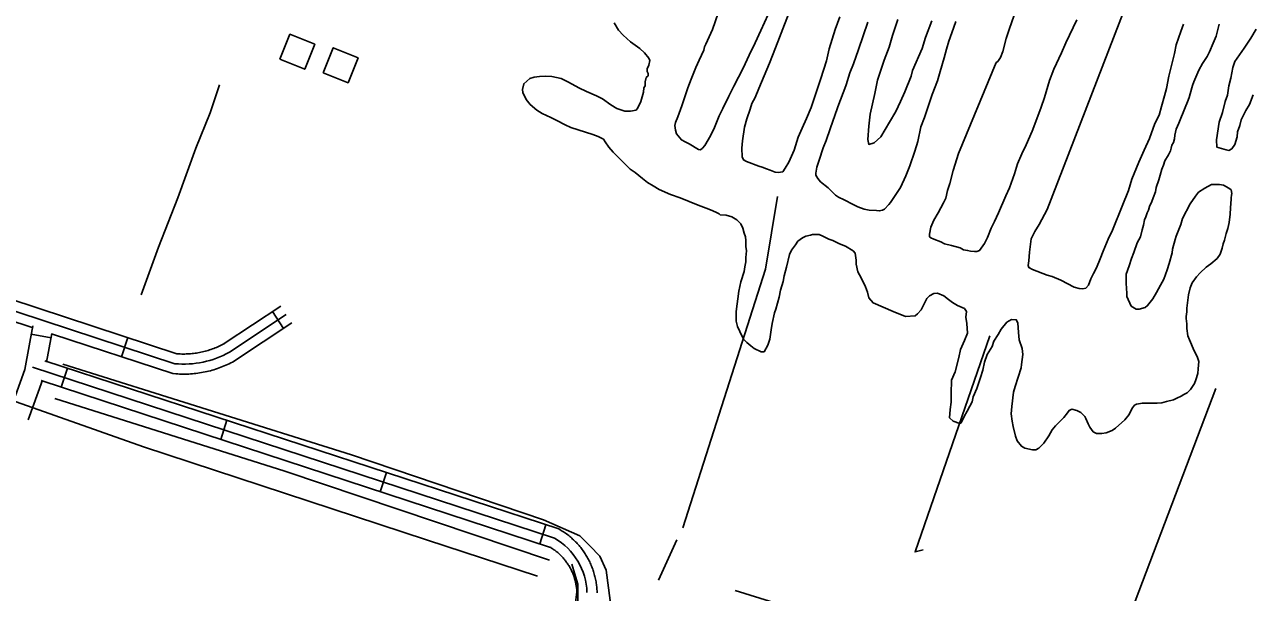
# Model space of a CAD drawing. Extents: x 3355677 to 3393573, y 612928 to 638357.
# Drawn here: x 3371712 to 3373539, y 628236 to 629081 of the extents above; entities that cross this region are included whole.
import ezdxf

# ---------------------------------------------------------------- set-up
doc = ezdxf.new("R2010")
doc.units = 0
for name, color, linetype in [('V-BLDG-OTLN', 7, 'Continuous'), ('V-ROAD-CNTR', 7, 'Continuous'), ('V-SITE-VEGE', 7, 'Continuous'), ('V-TOPO-SHOR', 7, 'Continuous')]:
    doc.layers.add(name, color=color, linetype=linetype)

msp = doc.modelspace()

# ---------------------------------------------------------------- linework, layer by layer
at = {"layer": 'V-BLDG-OTLN'}
for points in [[(3372091.8, 629029.7), (3372128.9, 629014.7), (3372143.9, 629051.8), (3372106.9, 629066.8)], [(3372156.3, 629009.5), (3372193.4, 628994.4), (3372208.4, 629031.5), (3372171.4, 629046.5)]]:
    msp.add_lwpolyline(points, close=True, dxfattribs=at)
at = {"layer": 'V-ROAD-CNTR'}
for p, q in [((3372080.8, 628653.9), (3372097.4, 628628.9)), ((3371721.6, 628620.4), (3371751.1, 628615)), ((3371865.2, 628615.2), (3371855.9, 628586.7)), ((3371775.6, 628569.8), (3371766.2, 628541.3)), ((3372013.1, 628492), (3372003.8, 628463.5)), ((3372250.7, 628414.2), (3372241.4, 628385.7)), ((3372488.3, 628336.5), (3372479, 628308))]:
    msp.add_line(p, q, dxfattribs=at)
for points in [[(3369918, 629255.6), (3370498.4, 629065.9), (3371269.4, 628794.9), (3371935.5, 628576.3)], [(3371274.3, 628809.1), (3371938.6, 628591.1), (3371939.1, 628591.1), (3371941.3, 628590.9), (3371943.5, 628590.8), (3371945.8, 628590.7), (3371947.9, 628590.7), (3371950.2, 628590.7), (3371952.4, 628590.8), (3371954.5, 628590.9), (3371956.8, 628591), (3371959, 628591.2), (3371961.2, 628591.4), (3371963.4, 628591.6), (3371965.6, 628591.9), (3371967.7, 628592.2), (3371969.9, 628592.6), (3371972.1, 628592.9), (3371974.3, 628593.4), (3371976.4, 628593.8), (3371978.6, 628594.4), (3371980.7, 628594.9), (3371982.9, 628595.5), (3371985, 628596.1), (3371987.1, 628596.8), (3371989.2, 628597.5), (3371991.3, 628598.2), (3371993.3, 628599), (3371995.4, 628599.8), (3371997.4, 628600.6), (3371999.4, 628601.5), (3372001.5, 628602.4), (3372003.5, 628603.3), (3372005.5, 628604.3), (3372007.4, 628605.3), (3372009.6, 628606.5), (3372009.1, 628606.2), (3372093.2, 628662.1)], [(3371598.6, 628671.1), (3371724.6, 628629.7)], [(3372016.8, 628593.3), (3372101.5, 628649.6)], [(3371698, 628529), (3371712, 628567.6), (3371723.8, 628632.6)], [(3371753.1, 628620.4), (3371932.5, 628561.5), (3371936.9, 628561.1), (3371939.7, 628561), (3371942.3, 628560.8), (3371945.1, 628560.7), (3371947.9, 628560.7), (3371950.5, 628560.7), (3371953.3, 628560.8), (3371956.1, 628560.9), (3371958.8, 628561.1), (3371961.5, 628561.3), (3371964.2, 628561.5), (3371966.9, 628561.8), (3371969.7, 628562.2), (3371972.4, 628562.6), (3371975, 628563), (3371977.7, 628563.5), (3371980.4, 628564), (3371983.1, 628564.6), (3371985.7, 628565.2), (3371988.4, 628565.9), (3371991, 628566.6), (3371993.7, 628567.4), (3371996.2, 628568.2), (3371998.8, 628569), (3372001.4, 628570), (3372004, 628570.9), (3372006.5, 628571.9), (3372009.1, 628572.9), (3372011.6, 628574), (3372014.1, 628575.1), (3372016.5, 628576.3), (3372019, 628577.5), (3372021.4, 628578.8), (3372023.6, 628580), (3372024.4, 628580.4), (3372109.8, 628637.1)], [(3371744.4, 628578.4), (3371752.2, 628621.2)], [(3371741.8, 628580.8), (3372507.3, 628330.3), (3372509.3, 628329.2), (3372510.9, 628328.2), (3372512.6, 628327.1), (3372514.2, 628326.1), (3372515.9, 628325), (3372517.4, 628323.9), (3372519, 628322.8), (3372520.6, 628321.6), (3372522.1, 628320.4), (3372523.6, 628319.2), (3372525.1, 628317.9), (3372526.6, 628316.7), (3372528, 628315.3), (3372529.5, 628314), (3372530.8, 628312.7), (3372532.3, 628311.3), (3372533.6, 628309.9), (3372534.9, 628308.5), (3372536.2, 628307.1), (3372537.5, 628305.6), (3372538.8, 628304.1), (3372540, 628302.6), (3372541.2, 628301.1), (3372542.4, 628299.5), (3372543.5, 628297.9), (3372544.6, 628296.4), (3372545.7, 628294.8), (3372546.8, 628293.1), (3372547.8, 628291.5), (3372548.8, 628289.9), (3372549.8, 628288.2), (3372550.8, 628286.4), (3372551.7, 628284.7), (3372552.6, 628283), (3372553.4, 628281.3), (3372554.3, 628279.5), (3372555, 628277.7), (3372555.8, 628275.9), (3372556.6, 628274.1), (3372557.2, 628272.3), (3372557.9, 628270.5), (3372558.6, 628268.7), (3372559.2, 628266.8), (3372559.7, 628264.9), (3372560.3, 628263.1), (3372560.8, 628261.2), (3372561.3, 628259.3), (3372561.7, 628257.4), (3372562.1, 628255.5), (3372562.5, 628253.6), (3372562.8, 628251.7), (3372563.2, 628249.8), (3372563.4, 628247.8), (3372563.7, 628246), (3372563.9, 628244), (3372564.1, 628242), (3372564.2, 628240.2), (3372564.3, 628238.2), (3372564.4, 628235.1)], [(3371723.4, 628571.1), (3372501.2, 628316.5)], [(3371716.8, 628492.6), (3371738.2, 628551.9)], [(3371736.2, 628551.1), (3372495.1, 628302.7), (3372494.1, 628303.3), (3372495.3, 628302.6), (3372496.6, 628301.8), (3372497.7, 628301), (3372498.9, 628300.2), (3372500.1, 628299.4), (3372501.3, 628298.6), (3372502.4, 628297.8), (3372503.5, 628296.9), (3372504.6, 628296), (3372505.7, 628295.1), (3372506.8, 628294.1), (3372507.8, 628293.2), (3372508.9, 628292.2), (3372509.9, 628291.2), (3372510.9, 628290.2), (3372511.9, 628289.2), (3372512.9, 628288.2), (3372513.8, 628287.1), (3372514.8, 628286), (3372515.7, 628285), (3372516.6, 628283.9), (3372517.5, 628282.7), (3372518.3, 628281.6), (3372519.1, 628280.5), (3372520, 628279.3), (3372520.8, 628278.1), (3372521.5, 628277), (3372522.3, 628275.7), (3372523.1, 628274.5), (3372523.8, 628273.3), (3372524.4, 628272.1), (3372525.1, 628270.8), (3372525.8, 628269.5), (3372526.4, 628268.3), (3372527, 628267), (3372527.6, 628265.7), (3372528.1, 628264.4), (3372528.7, 628263.1), (3372529.2, 628261.7), (3372529.7, 628260.4), (3372530.1, 628259.1), (3372530.6, 628257.7), (3372531, 628256.4), (3372531.4, 628254.9), (3372531.8, 628253.6), (3372532.1, 628252.3), (3372532.4, 628250.9), (3372532.8, 628249.4), (3372533, 628248), (3372533.3, 628246.6), (3372533.5, 628245.3), (3372533.7, 628243.9), (3372533.9, 628242.4), (3372534, 628241), (3372534.2, 628239.6), (3372534.3, 628238.2), (3372534.3, 628236.8), (3372534.4, 628236.5), (3372532, 628217.1)]]:
    msp.add_lwpolyline(points, dxfattribs=at)
for centre, radius, start, end in [((3371948.4, 628717.3), 141.6, 264.7828, 298.8623), ((3372453, 628233), 96.4, 1.678, 59.9996)]:
    msp.add_arc(centre, radius, start, end, dxfattribs=at)
at = {"layer": 'V-SITE-VEGE'}
for points in [[(3373375.8, 629171.2), (3373234.7, 628805.8), (3373222.7, 628783.6), (3373216.4, 628773.1), (3373211.1, 628762), (3373208.5, 628742.5), (3373207.5, 628729.3), (3373206.4, 628722.4), (3373207.5, 628719.3), (3373212.8, 628716.6), (3373235, 628708.2), (3373242.4, 628706.1), (3373255, 628700.4), (3373275.1, 628690.4), (3373282.5, 628688.3), (3373287.8, 628687.8), (3373292.5, 628688.9), (3373296.2, 628693.1), (3373299.9, 628702.6), (3373304.1, 628710.5), (3373308.3, 628719), (3373314, 628732.2), (3373318.2, 628743.8), (3373325.6, 628761.7), (3373332.4, 628774.9), (3373346.6, 628810.8), (3373356, 628834.1), (3373361.2, 628851), (3373371.2, 628876.3), (3373379.1, 628894.3), (3373387.5, 628911.7), (3373395.3, 628933.9), (3373401.6, 628946.5), (3373405.3, 628959.2), (3373409.5, 628975), (3373412.6, 628986.1), (3373416.3, 629004.1), (3373424.6, 629037.8), (3373427.2, 629051), (3373434, 629070.6), (3373437.7, 629081.7)], [(3372765.5, 629158.7), (3372736.1, 629073.7), (3372726.2, 629052), (3372724.6, 629047.8), (3372723.6, 629043.1), (3372716.7, 629028.3), (3372711.5, 629017.2), (3372704.7, 628999.8), (3372699.4, 628987.1), (3372694.2, 628970.7), (3372690.5, 628960.2), (3372686.9, 628949.1), (3372684.8, 628943.8), (3372681.1, 628935.4)], [(3372681.1, 628935.4), (3372680, 628931.1), (3372681.1, 628923.8), (3372682.7, 628918.5), (3372690.1, 628909.5), (3372695.4, 628906.4), (3372701.7, 628903.8), (3372715.5, 628895.3), (3372718.6, 628894.8), (3372721.3, 628896.9), (3372724.9, 628901.2), (3372733.4, 628915.4), (3372739.1, 628928.1), (3372746.5, 628945.5), (3372751.7, 628956.1), (3372760.6, 628974.6), (3372768, 628989.4), (3372782.2, 629016.3), (3372791.1, 629035.8), (3372800, 629053.8), (3372808.4, 629072.3), (3372819.4, 629096)], [(3372852.1, 629103), (3372835.9, 629061.8), (3372830.1, 629046.5), (3372821.2, 629023.8), (3372805.5, 628985.8), (3372799.7, 628972.6), (3372795, 628963.6), (3372792.3, 628955.1), (3372787.6, 628940.9), (3372784, 628928.2), (3372780.8, 628908.2), (3372779.8, 628897.1), (3372780.4, 628884.4), (3372782.5, 628879.7), (3372787.2, 628877.1), (3372805.2, 628870.2), (3372810.5, 628868.7), (3372816.8, 628866.6), (3372822.1, 628864.5), (3372829.5, 628861.3), (3372834.2, 628860.8), (3372841.1, 628861.9), (3372844.8, 628867.2), (3372850, 628876.1), (3372857.9, 628894.1), (3372863.7, 628913.6), (3372870, 628926.8), (3372876.2, 628941.1), (3372883.1, 628957.5), (3372897.7, 629000.7), (3372906.1, 629027.1), (3372910.3, 629045.1), (3372919.2, 629073.6), (3372926, 629092.6)], [(3373063.2, 629086.6), (3373053.7, 629061.8), (3373048.5, 629045.4), (3373034.3, 629012.7), (3373032.2, 629004.2), (3373022.8, 628981), (3373016.5, 628966.7), (3373009.2, 628951.9), (3373000.2, 628935.6), (3372987.1, 628913.9), (3372977.1, 628904.9), (3372969.2, 628902.8), (3372967.6, 628910.2), (3372969.1, 628929.7), (3372971.2, 628947.6), (3372978, 628978.3), (3372982.1, 628998.3), (3372992.1, 629027.9), (3372999.4, 629047.4), (3373004.7, 629064.8), (3373012.5, 629088.6)], [(3373185.5, 629095.3), (3373178.2, 629073.7), (3373174, 629060.5), (3373168.8, 629040.9), (3373165.1, 629032), (3373161.4, 629026.2), (3373158.8, 629024.6), (3373102.7, 628889.4), (3373094.8, 628864.1), (3373090.1, 628844.5), (3373086.4, 628834), (3373083.8, 628822.9), (3373080.2, 628816), (3373072.3, 628800.7), (3373066, 628790.1), (3373061.8, 628779.6), (3373059.7, 628769), (3373059.7, 628765.3), (3373061.8, 628763.8), (3373066, 628761.7), (3373076.6, 628757.5), (3373081.9, 628754.8), (3373092.4, 628752.2), (3373105.1, 628748.6), (3373110.4, 628745.9), (3373116.2, 628744.9), (3373120.9, 628743.8), (3373126.7, 628743.3), (3373129.9, 628743.3), (3373134.1, 628744.9), (3373141.5, 628755), (3373146.2, 628764), (3373151.5, 628778.2), (3373156.2, 628788.2), (3373162.5, 628800.9), (3373173.5, 628826.3), (3373178.7, 628837.9)], [(3373178.7, 628837.9), (3373186.1, 628859), (3373190.8, 628873.8), (3373197.1, 628888.6), (3373203.4, 628902.3), (3373212.3, 628922.4), (3373218.1, 628936.6), (3373225.9, 628958.3), (3373230.7, 628972.5), (3373238.5, 628997.8), (3373244.8, 629014.7), (3373256.3, 629039), (3373262.6, 629053.8), (3373278.9, 629088.1)], [(3372563.4, 628975.2), (3372572.3, 628970.4), (3372585, 628961.5), (3372594, 628956.3), (3372605.6, 628952.1), (3372614.1, 628952.1), (3372622.5, 628953.7), (3372625.1, 628957.4), (3372629.8, 628966.4), (3372633.5, 628980.6), (3372634, 628986.9), (3372636.1, 628990.1), (3372636.1, 628995.9), (3372637.7, 629002.2), (3372640.3, 629004.9), (3372640.3, 629008.1), (3372639.2, 629011.2), (3372639.2, 629015.4), (3372641.3, 629020.7), (3372642.9, 629027.6), (3372641.3, 629031.3), (3372635, 629039.2), (3372628.1, 629045.5), (3372614.3, 629055.5), (3372603.2, 629065.5), (3372596.4, 629072.8), (3372590, 629083.9)], [(3372946.2, 629022.5), (3372941, 629009.3), (3372935.2, 628991.3), (3372933.6, 628986.1), (3372924.7, 628962.8), (3372922.6, 628957), (3372911.6, 628925.9), (3372905.9, 628908.5), (3372901.1, 628897.4), (3372895.4, 628879.4), (3372891.7, 628868.9), (3372890.2, 628859.9), (3372890.2, 628856.7), (3372893.3, 628852), (3372897, 628847.2), (3372908.7, 628838.3), (3372919.8, 628827.2), (3372924, 628824.1), (3372932.4, 628820.4), (3372945.7, 628813.1), (3372953, 628809.9), (3372962.5, 628806.2), (3372969.9, 628804.7), (3372980.5, 628804.2), (3372984.7, 628803.7), (3372989.5, 628804.7), (3372992.6, 628806.3), (3372998.9, 628813.2), (3373001.6, 628816.4), (3373009.4, 628828), (3373016.3, 628838.6), (3373024.1, 628856), (3373030.4, 628870.8), (3373037.8, 628892.9), (3373042, 628907.2), (3373046.7, 628928.8), (3373051.9, 628942.6), (3373061.3, 628969.5), (3373063.4, 628976.9), (3373071.3, 628997.5), (3373075.5, 629011.2), (3373081.2, 629031.8), (3373084.9, 629044.4), (3373088.6, 629056.6), (3373092.8, 629068.7), (3373099, 629085.6)], [(3372967.7, 629084.8), (3372953.6, 629044.1), (3372946.2, 629022.5)], [(3373491, 629081.8), (3373486.8, 629063.8), (3373482.1, 629053.3), (3373476.8, 629040.6), (3373473.2, 629033.7), (3373466.3, 629023.2), (3373460.6, 629013.1), (3373453.2, 628995.7), (3373451.1, 628990.4), (3373448, 628977.8), (3373446.4, 628972.5), (3373443.8, 628966.2), (3373440.6, 628957.7), (3373431.2, 628934.5), (3373427, 628925.5), (3373424.9, 628916.5)], [(3373514.6, 628902.5), (3373509.9, 628896.1), (3373505.7, 628893.5), (3373501.4, 628894.5), (3373487.7, 628898.7), (3373487.2, 628909.3), (3373491.3, 628935.7), (3373496, 628950.4), (3373500.2, 628966.8), (3373503.4, 628975.8), (3373505.4, 628990), (3373508.6, 629001.1), (3373511.2, 629017), (3373514.3, 629025.9), (3373521.2, 629036), (3373528.5, 629046), (3373538, 629060.8), (3373546.4, 629074.5)], [(3372969.2, 628674.4), (3372967.1, 628682.8), (3372964.4, 628690.7), (3372958, 628703.9), (3372952.7, 628712.9), (3372950.1, 628724.5), (3372950.1, 628730.3), (3372949, 628740.8), (3372945.8, 628744.5), (3372934.7, 628751.3), (3372925.7, 628754.5), (3372915.7, 628759.7), (3372909.4, 628761.8), (3372900.9, 628766), (3372895.1, 628768.6), (3372885.1, 628768.6), (3372882.5, 628767.6), (3372875.6, 628766), (3372870.3, 628763.8), (3372863.5, 628758.5), (3372859.8, 628753.3), (3372854, 628745.3), (3372850.9, 628739), (3372846.7, 628720), (3372843, 628707.3), (3372841.5, 628698.9), (3372837.8, 628685.7), (3372835.7, 628675.1), (3372830.5, 628657.7), (3372828.9, 628651.9), (3372825.3, 628636.1), (3372823.7, 628626.6), (3372821.6, 628612.9), (3372819, 628603.9), (3372813.2, 628593.8), (3372809, 628593.8), (3372798.4, 628599.1), (3372793.2, 628602.8), (3372787.4, 628608), (3372782.6, 628612.8), (3372777.3, 628624.4), (3372773.6, 628631.7), (3372771.5, 628639.6), (3372771.4, 628653.9), (3372775.6, 628684.5), (3372778.7, 628698.2), (3372783.4, 628713.5), (3372784.5, 628720.4), (3372786, 628727.8), (3372786, 628734.6), (3372787, 628744.1), (3372786, 628751), (3372785.9, 628759.9), (3372785.4, 628765.2), (3372783.3, 628770.5), (3372781.7, 628777.9), (3372778.5, 628784.7), (3372772.7, 628790.5), (3372765.3, 628794.7), (3372756.8, 628797.3), (3372747.9, 628797.8), (3372746.3, 628799.4), (3372742.1, 628801.5), (3372736.8, 628803.6), (3372731, 628806.2), (3372715.1, 628812.5), (3372688.2, 628823), (3372673.9, 628828.3), (3372657.1, 628835.6), (3372648.1, 628840.9), (3372639.6, 628846.1), (3372632.2, 628851.9), (3372621.1, 628860.8), (3372613.7, 628866.1), (3372588.3, 628891.4), (3372582, 628898.7), (3372576.7, 628906.6), (3372574.1, 628910.3), (3372566.1, 628914.5), (3372558.2, 628917.7), (3372525.5, 628928.1), (3372517, 628931.8), (3372504.4, 628938.1), (3372495.4, 628942.8), (3372482.7, 628948.6), (3372474.8, 628953.9), (3372464.7, 628962.3), (3372458.9, 628969.7), (3372453.6, 628980.2), (3372453.1, 628984.4), (3372455.2, 628992.9), (3372464.1, 629000.8), (3372470.5, 629002.9), (3372478.4, 629004), (3372487.3, 629004.5), (3372496.8, 629004), (3372511.1, 629000.9), (3372521.6, 628995.6), (3372537, 628986.7), (3372548.6, 628981.5), (3372563.4, 628975.2)], [(3373541.9, 628976.4), (3373536.1, 628962.1), (3373530.9, 628953.2), (3373524, 628939.4), (3373521.9, 628931), (3373518.3, 628921.5), (3373517.8, 628914.1), (3373514.6, 628902.5)], [(3373424.9, 628916.5), (3373424.4, 628911.2), (3373422.8, 628905.4), (3373420.7, 628901.7), (3373419.7, 628897), (3373418.6, 628893.3), (3373415.5, 628887), (3373410.2, 628878.5), (3373408.1, 628871.6), (3373405.5, 628865.8), (3373403.4, 628856.9), (3373401.3, 628850), (3373397.1, 628838.4), (3373396.1, 628832.1), (3373392.9, 628823.1), (3373390.9, 628817.8), (3373387.2, 628810.4), (3373385.6, 628804.6), (3373384, 628800.9), (3373381.9, 628795.1), (3373379.8, 628790.3), (3373378.3, 628782.4), (3373376.2, 628775.6), (3373374.1, 628765), (3373368.8, 628756), (3373364.1, 628741.8), (3373360.5, 628732.8), (3373356.8, 628722.2), (3373352.6, 628709.6), (3373352.6, 628696.9), (3373353.2, 628687.9), (3373353.7, 628681.6), (3373353.7, 628676.3), (3373360.1, 628662.1), (3373367.5, 628657.4), (3373371.7, 628657.4), (3373380.7, 628660.1), (3373384.4, 628662.7), (3373392.2, 628672.7), (3373397.5, 628682.2), (3373403.8, 628693.3), (3373408.5, 628702.3), (3373413.8, 628716), (3373416.4, 628725.5), (3373421.1, 628741.4), (3373421.6, 628746.7), (3373425.3, 628761.4), (3373426.8, 628766.2), (3373434.2, 628783.6), (3373436.3, 628792.6), (3373447.8, 628814.2), (3373455.7, 628825.9), (3373460.4, 628831.7), (3373469.9, 628837.5), (3373479.4, 628842.8), (3373491.5, 628842.8), (3373497.3, 628842.3), (3373505.3, 628837.6), (3373509, 628835), (3373510, 628829.7), (3373509.5, 628827), (3373509, 628823.3), (3373509, 628821.2), (3373508, 628808.1), (3373507.5, 628799.1), (3373505.9, 628786.4), (3373503.8, 628777.4), (3373501.7, 628770.1), (3373499.1, 628760), (3373497, 628754.7), (3373495.5, 628748.4), (3373492.8, 628739.4), (3373488.1, 628733.1), (3373478.6, 628725.2), (3373471.8, 628719.9), (3373462.8, 628711.4), (3373457.1, 628705.6), (3373450.7, 628696.6), (3373448.1, 628689.2), (3373445.5, 628678.7), (3373442.9, 628659.1), (3373442.9, 628653.3), (3373441.9, 628646.5), (3373441.9, 628643.8), (3373443, 628635.4), (3373443, 628628.5), (3373444.6, 628618), (3373446.7, 628611.7), (3373453.6, 628595.3), (3373458.4, 628586.9), (3373461, 628579.5), (3373460, 628568.5), (3373459.5, 628561.6), (3373456.4, 628552.1), (3373454.3, 628546.8), (3373448.5, 628537.8), (3373443.2, 628533.1), (3373438.5, 628530.4), (3373434.3, 628527.8), (3373427.9, 628525.1), (3373423.2, 628522.5)], [(3373423.2, 628522.5), (3373412.6, 628519.8), (3373405.8, 628518.2), (3373398.9, 628517.7), (3373376.8, 628517.6), (3373367.8, 628516), (3373364.7, 628514.4), (3373362, 628510.7), (3373359.4, 628506), (3373356.8, 628500.7), (3373350.5, 628492.8), (3373336.8, 628480.1), (3373331.5, 628476.9), (3373322.6, 628473.2), (3373316.2, 628472.6), (3373308.3, 628472.6), (3373303.6, 628474.7), (3373298.3, 628481.6), (3373296.1, 628486.8), (3373292.4, 628494.7), (3373290.8, 628497.9), (3373285, 628503.7), (3373279.2, 628506.8), (3373271.8, 628508.4), (3373267.6, 628506.8), (3373265, 628503.1), (3373259.7, 628496.2), (3373247.1, 628483.6), (3373242.4, 628477.7), (3373237.1, 628468.8), (3373229.7, 628458.2), (3373222.4, 628450.8), (3373218.2, 628448.1), (3373212.9, 628448.1), (3373201.8, 628450.7), (3373196.5, 628453.4), (3373190.2, 628461.3), (3373187.5, 628468.6), (3373184.3, 628482.9), (3373182.7, 628490.8), (3373181.1, 628501.9), (3373182.1, 628512.4), (3373184.7, 628534.1), (3373187.4, 628542.5), (3373196.3, 628569.9), (3373196.8, 628575.2), (3373198.8, 628590), (3373197.8, 628599), (3373193, 628611.6), (3373192.4, 628622.7), (3373191.3, 628636.9), (3373188.7, 628641.7), (3373181.8, 628642.2), (3373175, 628637.9), (3373166.1, 628627.9), (3373161.9, 628620), (3373155.5, 628609.9), (3373152.9, 628602), (3373145.6, 628589.9), (3373141.4, 628578.8), (3373138.8, 628566.6), (3373135.6, 628555.6), (3373129.9, 628539.2), (3373124.6, 628527.1), (3373123, 628519.7), (3373119.9, 628513.3), (3373115.7, 628505.4), (3373111, 628497.5), (3373106.8, 628488.5), (3373104.7, 628487.4), (3373094.6, 628490.6), (3373089.3, 628495.8), (3373090.4, 628508), (3373091.9, 628519.1), (3373091.9, 628531.7), (3373092.4, 628551.8), (3373097.6, 628564.4), (3373103.4, 628585.6), (3373106, 628597.2), (3373111.8, 628610.9), (3373116, 628621.5), (3373115.4, 628636.2), (3373113.8, 628645.7), (3373114.8, 628654.2), (3373111.6, 628658.4), (3373101.1, 628663.1), (3373093.7, 628667.3), (3373087.9, 628672), (3373081, 628677.3), (3373071.5, 628681.5), (3373066.2, 628680.9), (3373059.4, 628677.2), (3373055.7, 628673.5), (3373051, 628664.6), (3373047.3, 628656.6), (3373041.5, 628650.3), (3373038.3, 628647.6), (3373023.6, 628646.6), (3373005.6, 628653.9), (3372975.5, 628667), (3372969.2, 628674.4)]]:
    msp.add_lwpolyline(points, dxfattribs=at)
at = {"layer": 'V-TOPO-SHOR'}
for p, q in [((3373486.2, 628539.6), (3373347.8, 628175.7)), ((3372656, 628253.9), (3372683, 628314))]:
    msp.add_line(p, q, dxfattribs=at)
for points in [[(3371885.3, 628678.8), (3371911.3, 628750), (3371939.8, 628823), (3371966.7, 628897.2), (3371988, 628949.9), (3372002, 628991.5)], [(3372692.1, 628332.1), (3372815.4, 628717.1), (3372833.4, 628825.4)], [(3373149.3, 628617.8), (3373038, 628296), (3373050, 628299)], [(3372361.2, 627562), (3372388.3, 627607.2), (3372487.5, 627935), (3372583.8, 628223.8), (3372577.8, 628268.9), (3372568.7, 628290), (3372553.7, 628305), (3372538.7, 628320), (3372484.5, 628344.1), (3372198.8, 628440.4), (3371768.6, 628575.7)], [(3371624.2, 628545.6), (3371888.9, 628452.4), (3372310.1, 628314), (3372475.5, 628259.9)], [(3371756.6, 628524.6), (3372099.5, 628416.3), (3372493.5, 628284)], [(3372526.6, 628277.9), (3372535.7, 628247.9), (3372535.7, 628220.8)], [(3372770.3, 628238.8), (3373137.3, 628124.5), (3373170.3, 628103.5), (3373170.3, 628100.5)]]:
    msp.add_lwpolyline(points, dxfattribs=at)

doc.saveas('drawing.dxf')
